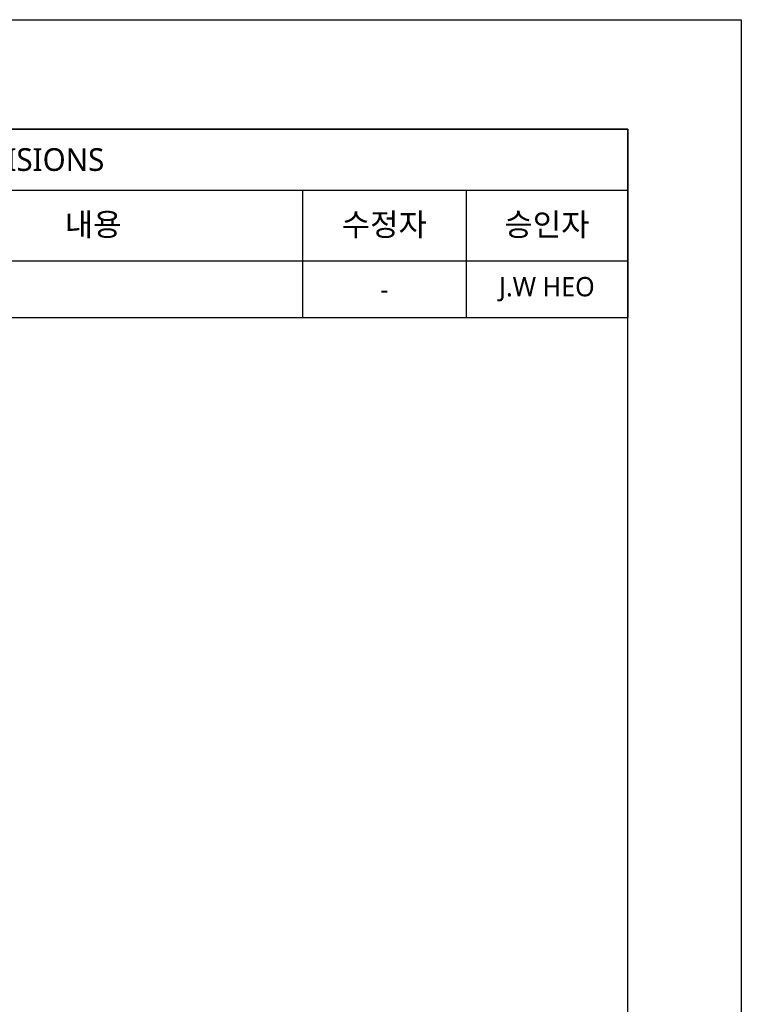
# Model space of a CAD drawing. Header units: millimetres. Extents: x 0 to 4378, y 0 to 2376.
# Tile 339 of 339: x 2854 to 3364, y 1681 to 2376. Entities that reach past the tile are written whole.
import ezdxf
from ezdxf.enums import TextEntityAlignment as Align

# ---------------------------------------------------------------- set-up
doc = ezdxf.new("R2010")
doc.units = ezdxf.units.MM
doc.header["$LTSCALE"] = 0.2
doc.layers.add('05_Section Line', color=3, linetype='Continuous')
doc.styles.add('Rainbow-2.5 Style', font='malgunsl.ttf')
doc.styles.add('Rainbow-5.0 Style', font='malgunsl.ttf')

# ---------------------------------------------------------------- blocks, each defined once
blk = doc.blocks.new('*T154')
at = {"color": 2, "transparency": 16777216}
for p, q in [((0, 0), (845.6, 0)), ((0, 0), (0, -133.01)), ((845.6, 0), (845.6, -133.01)), ((0, -43.19), (845.6, -43.19)), ((132.34, -43.19), (132.34, -133.01)), ((200.75, -43.19), (200.75, -133.01)), ((320.06, -43.19), (320.06, -133.01)), ((615.95, -43.19), (615.95, -133.01)), ((731.29, -43.19), (731.29, -133.01)), ((0, -93.02), (845.6, -93.02)), ((0, -133.01), (845.6, -133.01))]:
    blk.add_line(p, q, dxfattribs=at)
at = {"transparency": 16777216, "insert": (422.8, -21.59), "char_height": 16, "width": 823.7435, "attachment_point": 5, "style": 'Rainbow-2.5 Style'}
blk.add_mtext('REVISIONS', dxfattribs=at)
at = {"color": 7, "transparency": 16777216, "char_height": 16, "attachment_point": 5, "style": 'Rainbow-2.5 Style'}
for s, insert, width in [('ECN', (66.17, -68.11), 110.4833), ('부호', (166.55, -68.11), 46.5581), ('날짜', (260.41, -68.11), 97.4509), ('내용', (468.01, -68.11), 274.0313), ('수정자', (673.62, -68.11), 93.483), ('승인자', (788.44, -68.11), 92.4545)]:
    blk.add_mtext(s, dxfattribs=dict(at, insert=insert, width=width))
at = {"color": 4, "transparency": 16777216, "char_height": 13.6, "style": 'Rainbow-2.5 Style'}
for s, insert, width, attachment_point in [('2022.00.00', (260.41, -113.02), 97.4509, 5), ('J.W HEO', (788.44, -113.02), 92.4545, 5), ('-', (66.17, -113.02), 110.4833, 5), ('-', (166.55, -113.02), 46.5581, 5), ('-', (330.99, -113.02), 274.0313, 4), ('-', (673.62, -113.02), 93.483, 5)]:
    blk.add_mtext(s, dxfattribs=dict(at, insert=insert, width=width, attachment_point=attachment_point))
blk = doc.blocks.new('A$C869fea471123')
blk.add_lwpolyline([(0, 594), (841, 594), (841, 0), (0, 0)], close=True)
at = {"layer": '05_Section Line', "linetype": 'Continuous'}
blk.add_lwpolyline([(820.98, 20.02), (820.98, 574.68), (20.02, 574.68), (20.02, 20.02)], close=True, dxfattribs=at)
at = {"linetype": 'Continuous', "style": 'Rainbow-5.0 Style'}
for tag, p in [('PART_NAME', (743.88, 109.38)), ('DRAWING_NO', (729.87, 91.86)), ('REV', (803.46, 91.86)), ('제도', (768.41, 74.2)), ('DATE_1', (803.46, 74.2)), ('SCALE', (680.81, 69.08)), ('MATERIAL', (722.86, 69.08)), ('검도', (768.41, 60.18)), ('DATE_2', (803.46, 60.18)), ('승인', (768.41, 46.17)), ('DATE_3', (803.46, 46.17)), ('REFERENCE', (722.86, 41.05)), ('PAGE', (768.41, 32.29))]:
    blk.add_attdef(tag, text='', height=5.01, dxfattribs=at).set_placement(p, align=Align.MIDDLE_CENTER)

msp = doc.modelspace()

# ---------------------------------------------------------------- block references
at = {"xscale": 4, "yscale": 4, "zscale": 4}
msp.add_blockref('A$C869fea471123', (0, 0), dxfattribs=at)
msp.add_blockref('*T154', (2438.305, 2298.733))

doc.saveas('drawing.dxf')
